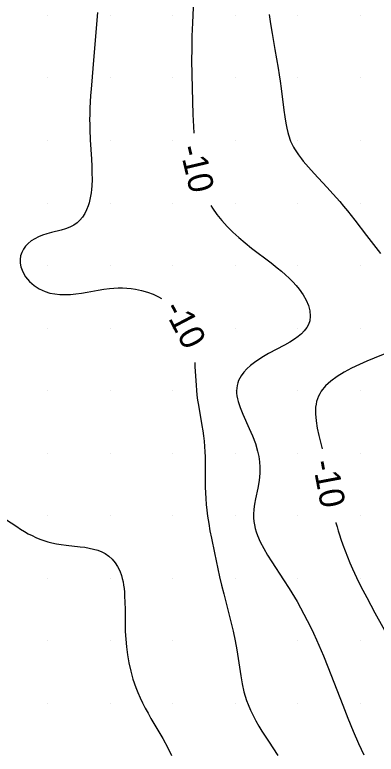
# Model space of a CAD drawing. Extents: x 2602990 to 2605851, y 618069 to 619180.
# Drawn here: x 2604362.4 to 2604391.3, y 618645.9 to 618705 of the extents above; entities that cross this region are included whole.
import ezdxf

# ---------------------------------------------------------------- set-up
doc = ezdxf.new("R2010")
doc.units = 0
for name, color, linetype in [('Default', 7, 'Continuous'), ('DTM Contours Major', 7, 'Continuous'), ('DTM Contours Major Text', 7, 'Continuous'), ('DTM Contours Minor', 7, 'Continuous'), ('DTM Contours Minor Text', 7, 'Continuous'), ('Exist DTM Scan Elevation Point', 7, 'Continuous')]:
    doc.layers.add(name, color=color, linetype=linetype)

# ---------------------------------------------------------------- blocks, each defined once
blk = doc.blocks.new('POINT_DISPLAY')
at = {"layer": 'Default'}
blk.add_line((0, 0), (0, 0), dxfattribs=at)

msp = doc.modelspace()

# ---------------------------------------------------------------- linework, layer by layer
at = {"layer": 'DTM Contours Major'}
for points in [[(2604376.705, 618707.488), (2604376.573, 618704.414), (2604376.536, 618703.329), (2604376.516, 618702.27), (2604376.515, 618701.448), (2604376.536, 618700.255), (2604376.62, 618697.075), (2604376.654, 618696.108), (2604376.679, 618695.587)], [(2604378.044, 618689.814), (2604378.183, 618689.583), (2604378.532, 618689.084), (2604378.921, 618688.599), (2604379.345, 618688.128), (2604379.801, 618687.672), (2604380.283, 618687.233), (2604380.788, 618686.81), (2604381.307, 618686.401), (2604382.873, 618685.218), (2604383.37, 618684.826), (2604383.706, 618684.547), (2604384.027, 618684.265), (2604384.331, 618683.979), (2604384.616, 618683.69), (2604384.882, 618683.396), (2604385.125, 618683.099), (2604385.43, 618682.666), (2604385.679, 618682.229), (2604385.865, 618681.795), (2604385.979, 618681.37), (2604386.015, 618680.96), (2604385.966, 618680.571), (2604385.869, 618680.296), (2604385.724, 618680.035), (2604385.534, 618679.787), (2604385.305, 618679.552), (2604385.041, 618679.328), (2604384.745, 618679.115), (2604384.366, 618678.876), (2604383.961, 618678.645), (2604382.68, 618677.963), (2604382.263, 618677.726), (2604381.893, 618677.495), (2604381.546, 618677.255), (2604381.227, 618677.004), (2604380.94, 618676.744), (2604380.69, 618676.475), (2604380.482, 618676.195), (2604380.37, 618676.007), (2604380.278, 618675.815), (2604380.205, 618675.617), (2604380.153, 618675.415), (2604380.122, 618675.208), (2604380.11, 618674.995), (2604380.118, 618674.787), (2604380.143, 618674.575), (2604380.185, 618674.356), (2604380.241, 618674.132), (2604380.311, 618673.901), (2604380.394, 618673.664), (2604380.612, 618673.125), (2604381.129, 618671.976), (2604381.386, 618671.378), (2604381.616, 618670.774), (2604381.797, 618670.169), (2604381.888, 618669.736), (2604381.945, 618669.307), (2604381.972, 618668.882), (2604381.971, 618668.462), (2604381.945, 618668.05), (2604381.896, 618667.644), (2604381.82, 618667.203), (2604381.639, 618666.346), (2604381.556, 618665.928), (2604381.495, 618665.514), (2604381.466, 618665.103), (2604381.469, 618664.824), (2604381.493, 618664.546), (2604381.536, 618664.266), (2604381.6, 618663.985), (2604381.683, 618663.702), (2604381.785, 618663.416), (2604382.011, 618662.901), (2604382.286, 618662.375), (2604382.6, 618661.842), (2604382.94, 618661.303), (2604383.88, 618659.872), (2604384.319, 618659.186), (2604384.744, 618658.493), (2604384.95, 618658.143), (2604385.234, 618657.643), (2604385.509, 618657.138), (2604385.775, 618656.629), (2604386.031, 618656.116), (2604386.277, 618655.602), (2604386.512, 618655.087), (2604386.703, 618654.654), (2604387.066, 618653.788), (2604387.412, 618652.922), (2604388.607, 618649.854), (2604389.026, 618648.807), (2604389.452, 618647.778), (2604389.882, 618646.783), (2604390.297, 618645.873)]]:
    msp.add_lwpolyline(points, dxfattribs=at)
at = {"layer": 'DTM Contours Minor'}
for points in [[(2604368.97, 618705.231), (2604368.673, 618701.741), (2604368.456, 618699.099), (2604368.419, 618698.594), (2604368.388, 618698.09), (2604368.364, 618697.585), (2604368.349, 618697.081), (2604368.346, 618696.675), (2604368.349, 618696.269), (2604368.358, 618695.864), (2604368.391, 618695.054), (2604368.484, 618693.514), (2604368.514, 618692.957), (2604368.534, 618692.413), (2604368.537, 618691.886), (2604368.517, 618691.381), (2604368.493, 618691.09), (2604368.459, 618690.809), (2604368.416, 618690.538), (2604368.362, 618690.277), (2604368.298, 618690.027), (2604368.224, 618689.786), (2604368.099, 618689.456), (2604367.95, 618689.15), (2604367.776, 618688.871), (2604367.574, 618688.622), (2604367.342, 618688.405), (2604367.078, 618688.223), (2604366.766, 618688.069), (2604366.425, 618687.945), (2604366.06, 618687.841), (2604365.295, 618687.648), (2604364.909, 618687.539), (2604364.577, 618687.425), (2604364.256, 618687.292), (2604363.954, 618687.139), (2604363.675, 618686.964), (2604363.425, 618686.767), (2604363.211, 618686.546), (2604363.04, 618686.306), (2604362.91, 618686.047), (2604362.823, 618685.771), (2604362.781, 618685.484), (2604362.785, 618685.19), (2604362.837, 618684.892), (2604362.987, 618684.487), (2604363.219, 618684.097), (2604363.525, 618683.732), (2604363.894, 618683.405), (2604364.315, 618683.129), (2604364.779, 618682.916), (2604365.158, 618682.801), (2604365.553, 618682.726), (2604365.962, 618682.687), (2604366.381, 618682.679), (2604366.809, 618682.698), (2604367.241, 618682.74), (2604367.69, 618682.802), (2604368.14, 618682.876), (2604369.042, 618683.035), (2604369.492, 618683.106), (2604369.941, 618683.163), (2604370.292, 618683.193), (2604370.64, 618683.209), (2604370.987, 618683.21), (2604371.333, 618683.195), (2604371.676, 618683.164), (2604372.017, 618683.116), (2604372.499, 618683.015), (2604372.973, 618682.878), (2604373.432, 618682.704), (2604373.872, 618682.493), (2604374.097, 618682.36)], [(2604382.73, 618705.069), (2604382.835, 618704.317), (2604382.956, 618703.555), (2604383.178, 618702.284), (2604383.444, 618700.77), (2604383.527, 618700.258), (2604383.604, 618699.746), (2604383.686, 618699.148), (2604383.901, 618697.418), (2604383.975, 618696.881), (2604384.057, 618696.375), (2604384.131, 618695.988), (2604384.217, 618695.624), (2604384.266, 618695.448), (2604384.318, 618695.278), (2604384.376, 618695.111), (2604384.438, 618694.948), (2604384.507, 618694.788), (2604384.581, 618694.63), (2604384.662, 618694.474), (2604384.75, 618694.319), (2604384.848, 618694.161), (2604384.953, 618694.003), (2604385.066, 618693.844), (2604385.315, 618693.52), (2604385.45, 618693.354), (2604385.867, 618692.869), (2604386.329, 618692.357), (2604387.336, 618691.268), (2604387.856, 618690.698), (2604388.37, 618690.115), (2604388.678, 618689.751), (2604388.98, 618689.384), (2604389.572, 618688.639), (2604390.519, 618687.406), (2604391.625, 618685.966)], [(2604392.261, 618678.047), (2604391.12, 618677.589), (2604390.535, 618677.347), (2604389.953, 618677.093), (2604389.323, 618676.795), (2604388.724, 618676.477), (2604388.167, 618676.135), (2604387.668, 618675.769), (2604387.24, 618675.376), (2604386.897, 618674.953), (2604386.776, 618674.757), (2604386.674, 618674.554), (2604386.59, 618674.345), (2604386.523, 618674.13), (2604386.474, 618673.908), (2604386.441, 618673.679), (2604386.424, 618673.146), (2604386.471, 618672.585), (2604386.567, 618672.002), (2604386.698, 618671.403), (2604386.957, 618670.348)], [(2604376.757, 618677.259), (2604376.781, 618676.939), (2604376.863, 618675.424), (2604376.893, 618675.05), (2604376.937, 618674.645), (2604376.991, 618674.242), (2604377.052, 618673.84), (2604377.331, 618672.217), (2604377.399, 618671.797), (2604377.46, 618671.376), (2604377.512, 618670.954), (2604377.553, 618670.532), (2604377.581, 618670.109), (2604377.594, 618669.719), (2604377.598, 618669.328), (2604377.585, 618668.138), (2604377.585, 618667.733), (2604377.593, 618667.285), (2604377.612, 618666.832), (2604377.641, 618666.372), (2604377.68, 618665.907), (2604377.73, 618665.438), (2604377.791, 618664.963), (2604377.881, 618664.384), (2604377.983, 618663.8), (2604378.097, 618663.212), (2604378.344, 618662.028), (2604378.755, 618660.126), (2604378.912, 618659.454), (2604379.089, 618658.746), (2604379.474, 618657.276), (2604379.664, 618656.523), (2604379.842, 618655.763), (2604380, 618655), (2604380.125, 618654.286), (2604380.338, 618652.883), (2604380.445, 618652.205), (2604380.564, 618651.551), (2604380.705, 618650.925), (2604380.802, 618650.575), (2604380.91, 618650.234), (2604381.03, 618649.903), (2604381.218, 618649.452), (2604381.427, 618649.016), (2604381.653, 618648.591), (2604381.893, 618648.177), (2604382.143, 618647.771), (2604382.655, 618646.98), (2604383.413, 618645.824)], [(2604361.621, 618664.737), (2604362.517, 618664.132), (2604362.818, 618663.935), (2604363.123, 618663.744), (2604363.434, 618663.565), (2604363.733, 618663.408), (2604364.038, 618663.265), (2604364.351, 618663.135), (2604364.669, 618663.02), (2604364.995, 618662.92), (2604365.327, 618662.835), (2604365.698, 618662.759), (2604366.076, 618662.699), (2604366.456, 618662.65), (2604367.593, 618662.524), (2604367.962, 618662.474), (2604368.321, 618662.414), (2604368.668, 618662.338), (2604368.999, 618662.243), (2604369.311, 618662.123), (2604369.601, 618661.974), (2604369.896, 618661.769), (2604370.159, 618661.525), (2604370.391, 618661.245), (2604370.59, 618660.932), (2604370.757, 618660.589), (2604370.893, 618660.218), (2604370.961, 618659.971), (2604371.018, 618659.715), (2604371.064, 618659.45), (2604371.1, 618659.175), (2604371.128, 618658.891), (2604371.149, 618658.598), (2604371.17, 618658.07), (2604371.179, 618657.519), (2604371.189, 618656.357), (2604371.204, 618655.752), (2604371.236, 618655.135), (2604371.29, 618654.508), (2604371.372, 618653.873), (2604371.485, 618653.231), (2604371.632, 618652.583), (2604371.818, 618651.93), (2604372.047, 618651.272), (2604372.213, 618650.861), (2604372.395, 618650.449), (2604372.591, 618650.037), (2604372.801, 618649.623), (2604373.022, 618649.209), (2604373.252, 618648.795), (2604374.196, 618647.181), (2604374.601, 618646.456), (2604374.901, 618645.829)], [(2604388.069, 618664.454), (2604388.072, 618664.44), (2604388.157, 618664.114), (2604388.248, 618663.789), (2604388.347, 618663.463), (2604388.454, 618663.134), (2604388.617, 618662.667), (2604388.793, 618662.195), (2604388.983, 618661.718), (2604389.185, 618661.238), (2604389.399, 618660.755), (2604389.72, 618660.068), (2604390.019, 618659.46), (2604390.227, 618659.051), (2604390.539, 618658.454), (2604391.194, 618657.239), (2604392.592, 618654.697)]]:
    msp.add_lwpolyline(points, dxfattribs=at)

# ---------------------------------------------------------------- block references
at = {"layer": 'Exist DTM Scan Elevation Point', "xscale": 1.3123333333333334, "yscale": 1.3123333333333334}
for p in [(2604365, 618705), (2604370, 618705), (2604375, 618705), (2604380, 618705), (2604385, 618705), (2604390, 618705), (2604365, 618700), (2604370, 618700), (2604375, 618700), (2604380, 618700), (2604385, 618700), (2604390, 618700), (2604365, 618695), (2604370, 618695), (2604375, 618695), (2604380, 618695), (2604385, 618695), (2604390, 618695), (2604365, 618690), (2604370, 618690), (2604375, 618690), (2604380, 618690), (2604385, 618690), (2604390, 618690), (2604365, 618685), (2604370, 618685), (2604375, 618685), (2604380, 618685), (2604385, 618685), (2604390, 618685), (2604365, 618680), (2604370, 618680), (2604375, 618680), (2604380, 618680), (2604385, 618680), (2604390, 618680), (2604365, 618675), (2604370, 618675), (2604375, 618675), (2604380, 618675), (2604385, 618675), (2604390, 618675), (2604365, 618670), (2604370, 618670), (2604375, 618670), (2604380, 618670), (2604385, 618670), (2604390, 618670), (2604365, 618665), (2604370, 618665), (2604375, 618665), (2604380, 618665), (2604385, 618665), (2604390, 618665), (2604365, 618660), (2604370, 618660), (2604375, 618660), (2604380, 618660), (2604385, 618660), (2604390, 618660), (2604365, 618655), (2604370, 618655), (2604375, 618655), (2604380, 618655), (2604385, 618655), (2604390, 618655), (2604365, 618650), (2604370, 618650), (2604375, 618650), (2604380, 618650), (2604385, 618650), (2604390, 618650)]:
    msp.add_blockref('POINT_DISPLAY', p, dxfattribs=at)

# ---------------------------------------------------------------- texts
at = {"layer": 'DTM Contours Major Text'}
msp.add_text('-10', height=2, rotation=283.3042, dxfattribs=at).set_placement((2604375.533, 618694.437))
at = {"layer": 'DTM Contours Minor Text'}
for rotation, p in [(297.54388, (2604374.205, 618681.578)), (280.68138, (2604386.18, 618669.305))]:
    msp.add_text('-10', height=2, rotation=rotation, dxfattribs=at).set_placement(p)

doc.saveas('drawing.dxf')
